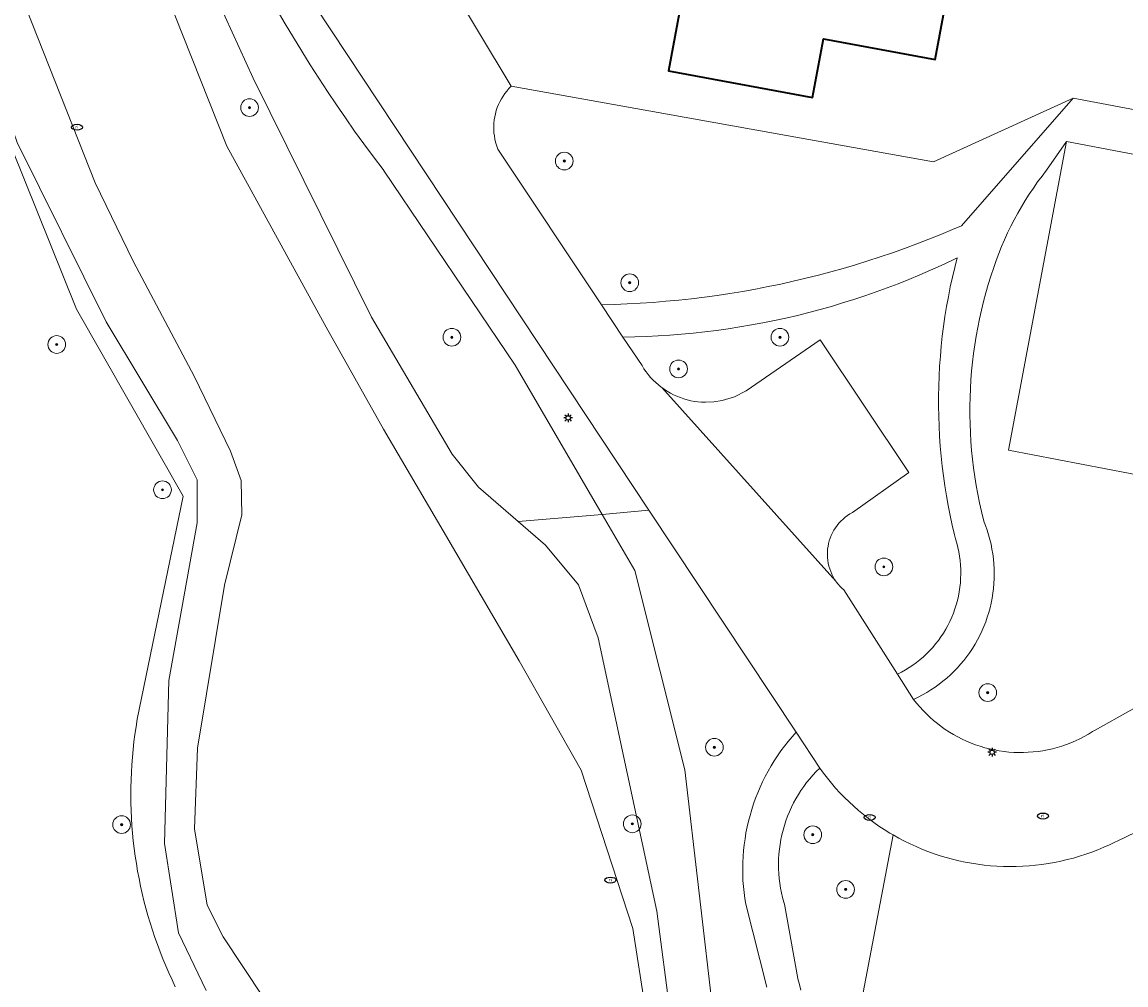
# Model space of a CAD drawing. Header units: metres. Extents: x 152610 to 160096, y 456114 to 462495.
# Tile 598 of 656: x 158945 to 158995, y 460636 to 460680. Entities that reach past the tile are written whole.
import ezdxf
from ezdxf.enums import TextEntityAlignment as Align

# ---------------------------------------------------------------- set-up
doc = ezdxf.new("R2010")
doc.units = ezdxf.units.M
doc.header["$LTSCALE"] = 0.5
doc.layers.get('0').update_dxf_attribs({"linetype": 'CONTINUOUS'})
for name, color, linetype, lineweight in [('B-PV-GK-BESCHOEIING-G', 251, 'GK-BESCHOEIING-SO', 18), ('B-PV-GR-BEPLANTING_CULTUUR_BOSPLANTSOEN-GV', 251, 'CONTINUOUS', 18), ('B-PV-GR-BOOM-S', 251, 'CONTINUOUS', 25), ('B-PV-GW-TALUD_KRUIN-G', 251, 'CONTINUOUS', 18), ('B-PV-IE-MEUBILAIR-S', 251, 'CONTINUOUS', 25), ('B-PV-OG-BEBOUWING-GV', 6, 'CONTINUOUS', 35), ('B-PV-OG-TERREIN_BEGROEID-GV', 251, 'CONTINUOUS', 18), ('B-PV-OG-TERREIN_OEVER-GV', 251, 'CONTINUOUS', 18), ('B-PV-OG-WATER_SLOOT-GV', 251, 'CONTINUOUS', 18), ('B-PV-VH-HALFVERHARDING_GRAVEL-GV', 251, 'CONTINUOUS', 18), ('B-PV-VH-OPENVERHARDING_BETONSTRAATSTEEN-GV', 251, 'CONTINUOUS', 18), ('B-PV-VH-OPENVERHARDING_STRAATBAKSTEEN-GV', 251, 'CONTINUOUS', 18), ('B-PV-VH-OPENVERHARDING_TEGEL-GV', 251, 'CONTINUOUS', 18)]:
    doc.layers.add(name, color=color, linetype=linetype, lineweight=lineweight)
doc.styles.add('NLCS-ISO', font='NLCS-ISO.ttf')
doc.linetypes.add('GK-BESCHOEIING-SO', pattern='A,18,-3,[1,NLCS.SHX,S=0.6,R=0,X=0,Y=0],-3', length=24)

# ---------------------------------------------------------------- blocks, each defined once
blk = doc.blocks.new('SIE-MEUBILAIR_PAAL_LICHTMAST-SO')
for points in [[(-0.62, 0), (-1, 0)], [(-0.71, 0.71), (-0.44, 0.44)], [(0, 1), (0, 0.62)], [(0.44, 0.44), (0.71, 0.71)], [(1, 0), (0.62, 0)], [(-0.71, -0.71), (-0.44, -0.44)], [(0, -0.62), (0, -1)], [(0.44, -0.44), (0.71, -0.71)]]:
    blk.add_lwpolyline(points)
blk.add_circle((0, 0), 0.5)
blk = doc.blocks.new('SIE-MEUBILAIR_PUT_RIOOLPUT-SO')
blk.add_ellipse((0, 0), major_axis=(1.25, 0), ratio=0.54)
at = {"style": 'NLCS-ISO'}
blk.add_text('ri', height=0.75, dxfattribs=at).set_placement((-0.04, 0.07), align=Align.MIDDLE_CENTER)
blk = doc.blocks.new('SGR-BOOM_GBKN-SO')
at = {"linetype": 'ByBlock', "lineweight": 18}
h = blk.add_hatch(color=0, dxfattribs=at)
h.dxf.hatch_style = 1
edge = h.paths.add_edge_path()
edge.add_arc((0, 0), 0.25, 0, 360)
at = {"color": 0, "linetype": 'ByBlock', "lineweight": 18}
for radius in [2, 0.25]:
    blk.add_circle((0, 0), radius, dxfattribs=at)
at = {"color": 0, "linetype": 'ByBlock', "lineweight": 18, "style": 'NLCS-ISO'}
blk.add_attdef('SOORT', (2.5, 0), '', height=1.5, dxfattribs=at)

msp = doc.modelspace()

# ---------------------------------------------------------------- linework, layer by layer
at = {"layer": 'B-PV-GK-BESCHOEIING-G', "flags": 128}
for points in [[(158848.032, 460736.146), (158850.994, 460734.558), (158869.376, 460724.269), (158871.452, 460723.325), (158874.797, 460722.484), (158880.054, 460722.228), (158880.133, 460723.558), (158897.373, 460724.103), (158911.592, 460724.887), (158914.674, 460724.871), (158918.844, 460724.352), (158921.583, 460724.074), (158932.764, 460721.893), (158935.424, 460720.929), (158938.407, 460719.221), (158940.081, 460717.33), (158940.627, 460716.303), (158941.374, 460714.572), (158941.981, 460712.357), (158943.155, 460707.787), (158944.593, 460701.666), (158946.294, 460694.699), (158948.134, 460689.122), (158950.962, 460682.076), (158954.135, 460674.084), (158958.616, 460665.892), (158961.221, 460661.283)], [(158972.488, 460638.699), (158970.152, 460645.872), (158967.343, 460650.807), (158963.907, 460656.685), (158961.221, 460661.283)], [(158972.488, 460638.699), (158973.219, 460634.067), (158973.466, 460629.677), (158974.157, 460625.226), (158974.844, 460623.616), (158975.269, 460622.126), (158975.25, 460621.099), (158975.132, 460618.964), (158975.819, 460617.091), (158976.706, 460615.944), (158979.228, 460613.108), (158981.386, 460610.834), (158983.079, 460609.487), (158987.795, 460607.237), (158987.595, 460606.693), (158991.987, 460605.309), (158991.887, 460604.846), (158997.568, 460603.906), (159000, 460604.084), (159009.831, 460603.875), (159009.897, 460605.01), (159023.642, 460605.421), (159026.704, 460605.531), (159028.714, 460605.432), (159029.573, 460605.334), (159030.74, 460605.155), (159030.577, 460604.199), (159037.124, 460602.476), (159037.66, 460603.561), (159038.989, 460603.009), (159040.285, 460602.214), (159041.111, 460601.403), (159041.986, 460600.187), (159042.584, 460598.889), (159043.248, 460596.96), (159043.653, 460595.49), (159042.049, 460582.561), (159038.569, 460567.627), (159037.183, 460554.256), (159035.132, 460522.961), (159034.151, 460500), (159034.164, 460499.325), (159034.181, 460498.048), (159034.191, 460496.771), (159034.192, 460495.494), (159034.186, 460494.218), (159034.171, 460492.941), (159034.149, 460491.664), (159034.118, 460490.388), (159034.08, 460489.112), (159034.034, 460487.836), (159033.979, 460486.56), (159033.917, 460485.285), (159033.846, 460484.01), (159033.768, 460482.736), (159033.682, 460481.462), (159033.587, 460480.189), (159033.485, 460478.916), (159032.218, 460454.291), (159032.224, 460454.159), (159032.236, 460453.798), (159032.24, 460453.436), (159032.235, 460453.075), (159032.223, 460452.714), (159032.202, 460452.353), (159032.174, 460451.993), (159032.138, 460451.633), (159032.094, 460451.275), (159032.041, 460450.917), (159031.981, 460450.561), (159031.913, 460450.206), (159031.838, 460449.853), (159031.754, 460449.501), (159031.663, 460449.152), (159031.564, 460448.804), (159031.457, 460448.459), (159031.342, 460448.116), (159031.221, 460447.776), (159031.091, 460447.439), (159030.954, 460447.104), (159030.81, 460446.773), (159030.659, 460446.445), (159030.5, 460446.121), (159030.334, 460445.8), (159030.161, 460445.482), (159029.981, 460445.169), (159029.915, 460445.058), (159029.726, 460444.751), (159029.53, 460444.447), (159029.327, 460444.148), (159029.117, 460443.854), (159028.902, 460443.564), (159028.679, 460443.279), (159028.451, 460443), (159028.216, 460442.725), (159027.976, 460442.455), (159027.729, 460442.191), (159027.477, 460441.933), (159027.219, 460441.68), (159026.955, 460441.433), (159026.686, 460441.192), (159026.412, 460440.956), (159026.133, 460440.727), (159025.849, 460440.504), (159025.559, 460440.288), (159025.265, 460440.078), (159024.967, 460439.875), (159024.664, 460439.678), (159024.357, 460439.488), (159024.045, 460439.304), (159023.73, 460439.128), (159023.411, 460438.959), (159023.284, 460438.906), (159023.116, 460438.843), (159022.945, 460438.787), (159022.771, 460438.739), (159022.596, 460438.699), (159022.419, 460438.667), (159022.241, 460438.643), (159022.062, 460438.626), (159021.882, 460438.618), (159021.702, 460438.618), (159021.523, 460438.625), (159021.343, 460438.641), (159021.165, 460438.664), (159020.988, 460438.696), (159020.813, 460438.735), (159020.639, 460438.782), (159020.003, 460439.03), (159019.417, 460439.382), (159019.384, 460439.406), (159019.242, 460439.515), (159019.104, 460439.63), (159018.972, 460439.752), (159018.846, 460439.879), (159018.725, 460440.012), (159018.61, 460440.15), (159018.502, 460440.293), (159018.4, 460440.441), (159018.304, 460440.593), (159018.216, 460440.749), (159018.134, 460440.909), (159018.06, 460441.072), (159017.993, 460441.239), (159017.934, 460441.408), (159017.882, 460441.58), (159017.838, 460441.754), (159017.802, 460441.93), (159017.799, 460441.949), (159017.771, 460442.126), (159017.751, 460442.305), (159017.74, 460442.484), (159017.736, 460442.663), (159017.74, 460442.842), (159017.752, 460443.021), (159017.773, 460443.2), (159017.801, 460443.377), (159017.837, 460443.553), (159017.88, 460443.727), (159017.932, 460443.898), (159017.991, 460444.068), (159018.058, 460444.234), (159018.132, 460444.398), (159018.213, 460444.558), (159018.301, 460444.714), (159018.396, 460444.866), (159018.498, 460445.014), (159018.606, 460445.157), (159018.721, 460445.295), (159018.842, 460445.428), (159018.968, 460445.555), (159019.284, 460445.967), (159019.593, 460446.384), (159019.895, 460446.805), (159020.192, 460447.231), (159020.481, 460447.662), (159020.764, 460448.097), (159021.04, 460448.536), (159021.31, 460448.979), (159021.572, 460449.427), (159021.828, 460449.879), (159022.076, 460450.334), (159022.318, 460450.793), (159022.552, 460451.256), (159022.78, 460451.723), (159023, 460452.193), (159023.212, 460452.666), (159023.418, 460453.142), (159023.616, 460453.622), (159023.806, 460454.105), (159023.99, 460454.59), (159024.165, 460455.078), (159024.333, 460455.569), (159024.494, 460456.063), (159024.647, 460456.559), (159024.792, 460457.057), (159024.93, 460457.557), (159025.06, 460458.059), (159025.182, 460458.564), (159025.296, 460459.07), (159025.402, 460459.578), (159025.501, 460460.087), (159025.592, 460460.598), (159025.675, 460461.11), (159025.75, 460461.624), (159025.817, 460462.138), (159025.876, 460462.654), (159025.599, 460464.87), (159025.097, 460467.438), (159024.46, 460469.488), (159023.282, 460472.032), (159022.762, 460472.977), (159022.534, 460473.968), (159022.509, 460474.915), (159022.597, 460475.884), (159022.753, 460476.381), (159023.36, 460477.058), (159023.873, 460478.084), (159024.102, 460479.341), (159024.249, 460482.334), (159023.741, 460487.269), (159023.647, 460488.801), (159023.845, 460490.673), (159024.394, 460496.534), (159024.79, 460499.999), (159024.79, 460500), (159026.86, 460505.851), (159028.242, 460509.662), (159028.411, 460510.124), (159028.573, 460510.589), (159028.727, 460511.056), (159028.874, 460511.526), (159029.013, 460511.998), (159029.144, 460512.473), (159029.267, 460512.949), (159029.383, 460513.427), (159029.491, 460513.908), (159029.591, 460514.389), (159029.683, 460514.873), (159029.768, 460515.358), (159029.844, 460515.844), (159029.913, 460516.331), (159029.973, 460516.82), (159030.026, 460517.309), (159030.071, 460517.799), (159030.107, 460518.29), (159030.136, 460518.781), (159030.151, 460519.11), (159030.028, 460522.313), (159029.568, 460525.486), (159026.937, 460541.841), (159026.922, 460541.968), (159026.854, 460542.592), (159026.794, 460543.217), (159026.742, 460543.843), (159026.698, 460544.469), (159026.662, 460545.096), (159026.634, 460545.723), (159026.613, 460546.351), (159026.601, 460546.978), (159026.597, 460547.606), (159026.601, 460548.234), (159026.613, 460548.862), (159026.633, 460549.49), (159026.66, 460550.117), (159026.696, 460550.744), (159026.74, 460551.37), (159026.792, 460551.996), (159026.852, 460552.621), (159026.919, 460553.245), (159026.995, 460553.868), (159027.078, 460554.491), (159027.17, 460555.112), (159027.269, 460555.732), (159027.377, 460556.351), (159027.492, 460556.968), (159027.615, 460557.584), (159027.746, 460558.198), (159027.884, 460558.81), (159028.031, 460559.421), (159028.185, 460560.029), (159028.347, 460560.636), (159028.517, 460561.24), (159028.694, 460561.843), (159028.879, 460562.443), (159029.072, 460563.04), (159029.272, 460563.635), (159029.48, 460564.228), (159032.882, 460574.857), (159034.949, 460584.895)]]:
    msp.add_lwpolyline(points, dxfattribs=at)
at = {"layer": 'B-PV-GR-BEPLANTING_CULTUUR_BOSPLANTSOEN-GV', "flags": 128}
for points in [[(158986.082, 460673.371), (158966.984, 460676.791), (158966.884, 460676.687), (158966.789, 460676.578), (158966.701, 460676.463), (158966.619, 460676.344), (158966.544, 460676.221), (158966.475, 460676.093), (158966.415, 460675.962), (158966.361, 460675.828), (158966.315, 460675.691), (158966.276, 460675.552), (158966.245, 460675.41), (158966.222, 460675.268), (158966.207, 460675.124), (158966.2, 460674.979), (158966.201, 460674.835), (158966.21, 460674.691), (158966.227, 460674.547), (158966.252, 460674.405), (158966.285, 460674.264), (158966.325, 460674.125), (158966.373, 460673.989), (158966.386, 460673.956), (158971.072, 460666.913), (158971.655, 460666.928), (158972.238, 460666.951), (158972.821, 460666.982), (158973.403, 460667.021), (158973.984, 460667.069), (158974.565, 460667.124), (158975.145, 460667.187), (158975.724, 460667.258), (158976.302, 460667.337), (158976.879, 460667.423), (158977.455, 460667.518), (158978.029, 460667.621), (158978.602, 460667.731), (158979.173, 460667.849), (158979.743, 460667.976), (158980.311, 460668.109), (158980.877, 460668.251), (158981.441, 460668.401), (158982.003, 460668.558), (158982.562, 460668.723), (158983.12, 460668.895), (158983.674, 460669.075), (158984.227, 460669.263), (158984.777, 460669.458), (158985.324, 460669.661), (158985.868, 460669.872), (158986.409, 460670.089), (158986.947, 460670.314), (158987.351, 460670.489), (158992.395, 460676.252)], [(158987.042, 460668.599), (158987.153, 460669.037), (158986.913, 460668.92), (158986.432, 460668.694), (158985.949, 460668.475), (158985.462, 460668.264), (158984.972, 460668.06), (158984.479, 460667.863), (158983.984, 460667.674), (158983.485, 460667.492), (158982.984, 460667.318), (158982.48, 460667.151), (158981.974, 460666.992), (158981.465, 460666.841), (158980.954, 460666.697), (158980.441, 460666.561), (158979.926, 460666.433), (158979.409, 460666.312), (158978.891, 460666.199), (158978.37, 460666.095), (158977.849, 460665.998), (158977.326, 460665.909), (158976.801, 460665.827), (158976.275, 460665.754), (158975.749, 460665.689), (158975.221, 460665.631), (158974.693, 460665.582), (158974.164, 460665.54), (158973.634, 460665.507), (158973.104, 460665.481), (158972.574, 460665.464), (158972.043, 460665.454), (158972.904, 460664.159), (158972.991, 460664.02), (158973.085, 460663.885), (158973.185, 460663.754), (158973.291, 460663.629), (158973.404, 460663.509), (158973.522, 460663.395), (158973.645, 460663.286), (158973.774, 460663.184), (158973.792, 460663.171), (158973.907, 460663.088), (158974.045, 460662.999), (158974.188, 460662.916), (158974.334, 460662.841), (158974.483, 460662.773), (158974.636, 460662.712), (158974.791, 460662.658), (158974.949, 460662.613), (158975.109, 460662.574), (158975.271, 460662.544), (158975.433, 460662.522), (158975.597, 460662.508), (158975.761, 460662.501), (158975.772, 460662.501), (158976.154, 460662.518), (158976.532, 460662.578), (158977.088, 460662.751), (158977.607, 460663.016), (158980.955, 460665.324), (158984.966, 460659.326), (158982.418, 460657.52), (158982.304, 460657.455), (158982.195, 460657.384), (158982.09, 460657.305), (158981.991, 460657.221), (158981.896, 460657.131), (158981.808, 460657.035), (158981.725, 460656.933), (158981.648, 460656.827), (158981.579, 460656.717), (158981.516, 460656.602), (158981.46, 460656.484), (158981.412, 460656.363), (158981.371, 460656.238), (158981.338, 460656.112), (158981.313, 460655.984), (158981.297, 460655.871), (158981.286, 460655.741), (158981.284, 460655.61), (158981.289, 460655.479), (158981.303, 460655.349), (158981.324, 460655.22), (158981.353, 460655.093), (158981.39, 460654.968), (158981.435, 460654.845), (158981.487, 460654.725), (158981.546, 460654.608), (158981.612, 460654.495), (158981.669, 460654.411), (158981.685, 460654.387), (158981.765, 460654.283), (158981.85, 460654.184), (158981.942, 460654.091), (158982.023, 460654.017), (158984.455, 460650.207), (158984.635, 460650.299), (158984.81, 460650.397), (158984.982, 460650.503), (158985.149, 460650.615), (158985.312, 460650.734), (158985.47, 460650.859), (158985.623, 460650.99), (158985.77, 460651.128), (158985.912, 460651.271), (158986.049, 460651.419), (158986.179, 460651.573), (158986.303, 460651.732), (158986.42, 460651.896), (158986.531, 460652.064), (158986.635, 460652.237), (158986.733, 460652.413), (158986.823, 460652.593), (158986.906, 460652.777), (158986.981, 460652.964), (158987.049, 460653.154), (158987.11, 460653.346), (158987.163, 460653.54), (158987.208, 460653.737), (158987.245, 460653.935), (158987.275, 460654.134), (158987.296, 460654.334), (158987.31, 460654.536), (158987.315, 460654.737), (158987.312, 460654.939), (158987.302, 460655.14), (158987.284, 460655.341), (158987.257, 460655.54), (158987.223, 460655.739), (158987.181, 460655.936), (158987.13, 460656.131), (158987.073, 460656.324), (158987.072, 460656.327), (158987.028, 460656.504), (158986.926, 460656.944), (158986.831, 460657.387), (158986.744, 460657.83), (158986.665, 460658.276), (158986.594, 460658.722), (158986.53, 460659.17), (158986.475, 460659.619), (158986.428, 460660.069), (158986.388, 460660.519), (158986.357, 460660.97), (158986.333, 460661.422), (158986.318, 460661.874), (158986.31, 460662.326), (158986.311, 460662.778), (158986.319, 460663.23), (158986.336, 460663.682), (158986.36, 460664.134), (158986.393, 460664.585), (158986.433, 460665.035), (158986.481, 460665.485), (158986.538, 460665.934), (158986.602, 460666.381), (158986.674, 460666.828), (158986.754, 460667.273), (158986.842, 460667.716), (158986.938, 460668.159)], [(158972.574, 460654.902), (158971.104, 460657.423), (158967.308, 460657.107), (158968.538, 460656.036), (158970.031, 460654.245), (158970.92, 460651.849), (158973.575, 460639.486), (158974.185, 460634.753), (158974.412, 460630.343), (158974.514, 460627.748), (158975.792, 460628.622), (158976.772, 460629.496), (158976.137, 460634.724), (158974.835, 460645.887)]]:
    msp.add_lwpolyline(points, close=True, dxfattribs=at)
for points in [[(158998.273, 460658.648), (158989.467, 460660.334), (158992.097, 460674.3), (158991.199, 460672.997), (158990.992, 460672.733), (158990.791, 460672.465), (158990.597, 460672.192), (158990.41, 460671.914), (158990.229, 460671.631), (158990.055, 460671.345), (158989.888, 460671.055), (158989.727, 460670.76), (158989.574, 460670.462), (158989.428, 460670.16), (158989.29, 460669.855), (158989.158, 460669.547), (158989.034, 460669.236), (158988.918, 460668.921), (158988.809, 460668.604), (158988.804, 460668.59), (158988.678, 460668.211), (158988.56, 460667.83), (158988.449, 460667.446), (158988.346, 460667.06), (158988.251, 460666.672), (158988.164, 460666.283), (158988.084, 460665.891), (158988.013, 460665.499), (158987.949, 460665.104), (158987.893, 460664.709), (158987.845, 460664.312), (158987.805, 460663.915), (158987.773, 460663.517), (158987.749, 460663.119), (158987.733, 460662.72), (158987.725, 460662.32), (158987.725, 460661.921), (158987.733, 460661.522), (158987.749, 460661.123), (158987.773, 460660.724), (158987.805, 460660.326), (158987.845, 460659.929), (158987.892, 460659.532), (158987.948, 460659.137), (158988.012, 460658.743), (158988.083, 460658.35), (158988.163, 460657.958), (158988.25, 460657.569), (158988.345, 460657.181), (158988.371, 460657.08), (158988.428, 460656.936), (158988.503, 460656.726), (158988.57, 460656.513), (158988.63, 460656.298), (158988.683, 460656.081), (158988.727, 460655.863), (158988.764, 460655.642), (158988.792, 460655.421), (158988.813, 460655.199), (158988.826, 460654.976), (158988.83, 460654.753), (158988.827, 460654.53), (158988.816, 460654.307), (158988.796, 460654.085), (158988.769, 460653.863), (158988.734, 460653.643), (158988.691, 460653.424), (158988.64, 460653.207), (158988.582, 460652.992), (158988.515, 460652.779), (158988.441, 460652.568), (158988.36, 460652.36), (158988.271, 460652.156), (158988.175, 460651.954), (158988.072, 460651.756), (158987.962, 460651.562), (158987.845, 460651.372), (158987.721, 460651.187), (158987.59, 460651.006), (158987.453, 460650.83), (158987.31, 460650.658), (158987.161, 460650.492), (158987.006, 460650.332), (158986.846, 460650.177), (158986.68, 460650.028), (158986.508, 460649.885), (158986.332, 460649.748), (158986.151, 460649.618), (158985.965, 460649.494), (158985.775, 460649.377), (158985.581, 460649.267), (158985.383, 460649.164), (158985.182, 460649.068), (158985.318, 460648.895), (158985.461, 460648.727), (158985.609, 460648.564), (158985.763, 460648.406), (158985.923, 460648.255), (158986.088, 460648.109), (158986.259, 460647.969), (158986.434, 460647.836), (158986.614, 460647.709), (158986.799, 460647.588), (158986.988, 460647.475), (158987.18, 460647.368), (158987.377, 460647.269), (158987.577, 460647.176), (158987.78, 460647.091), (158987.987, 460647.013), (158988.196, 460646.943), (158988.407, 460646.881), (158988.62, 460646.826), (158988.836, 460646.779), (158989.052, 460646.74), (158989.271, 460646.709), (158989.49, 460646.685), (158989.71, 460646.67), (158989.93, 460646.663), (158990.15, 460646.663), (158990.37, 460646.672), (158990.59, 460646.689), (158990.809, 460646.713), (158991.027, 460646.746), (158991.244, 460646.786), (158991.459, 460646.835), (158991.672, 460646.891), (158991.883, 460646.954), (158992.091, 460647.026), (158992.297, 460647.105), (158992.5, 460647.191), (158992.699, 460647.285), (158992.895, 460647.385), (158993.087, 460647.493), (158993.276, 460647.608), (158993.388, 460647.681), (158996.621, 460649.482)], [(158978.548, 460636.046), (158977.592, 460639.798), (158977.55, 460640.063), (158977.515, 460640.332), (158977.488, 460640.601), (158977.469, 460640.872), (158977.458, 460641.142), (158977.455, 460641.413), (158977.46, 460641.684), (158977.473, 460641.955), (158977.494, 460642.225), (158977.523, 460642.494), (158977.56, 460642.763), (158977.604, 460643.03), (158977.657, 460643.295), (158977.718, 460643.56), (158977.786, 460643.822), (158977.862, 460644.082), (158977.945, 460644.339), (158978.036, 460644.595), (158978.135, 460644.847), (158978.241, 460645.096), (158978.355, 460645.342), (158978.475, 460645.585), (158978.603, 460645.824), (158978.738, 460646.059), (158978.879, 460646.29), (158979.028, 460646.516), (158979.183, 460646.739), (158979.344, 460646.956), (158979.512, 460647.169), (158979.686, 460647.377), (158979.866, 460647.579), (158973.217, 460657.627), (158971.104, 460657.423), (158972.574, 460654.902), (158974.835, 460645.887), (158976.137, 460634.724)], [(158979.024, 460615.448), (158984.255, 460642.934), (158984.105, 460643.023), (158983.858, 460643.175), (158983.616, 460643.335), (158983.378, 460643.501), (158983.145, 460643.674), (158982.916, 460643.853), (158982.693, 460644.038), (158982.475, 460644.23), (158982.262, 460644.427), (158982.055, 460644.63), (158981.854, 460644.839), (158981.658, 460645.054), (158981.468, 460645.273), (158981.284, 460645.498), (158981.107, 460645.727), (158980.936, 460645.962), (158980.78, 460645.807), (158980.63, 460645.646), (158980.485, 460645.479), (158980.347, 460645.308), (158980.215, 460645.131), (158980.09, 460644.951), (158979.971, 460644.765), (158979.859, 460644.575), (158979.754, 460644.382), (158979.656, 460644.185), (158979.566, 460643.984), (158979.483, 460643.78), (158979.407, 460643.573), (158979.339, 460643.364), (158979.278, 460643.152), (158979.225, 460642.938), (158979.18, 460642.723), (158979.143, 460642.506), (158979.113, 460642.288), (158979.092, 460642.068), (158979.079, 460641.849), (158979.073, 460641.628), (158979.076, 460641.408), (158979.086, 460641.188), (158979.105, 460640.969), (158979.131, 460640.75), (158979.166, 460640.533), (158979.208, 460640.317), (158979.258, 460640.102), (158979.316, 460639.89), (158979.343, 460639.801), (158979.948, 460636.449), (158979.953, 460636.43), (158980.022, 460636.171), (158980.084, 460635.909)]]:
    msp.add_lwpolyline(points, dxfattribs=at)
at = {"layer": 'B-PV-GW-TALUD_KRUIN-G', "flags": 128}
for points in [[(158971.104, 460657.423), (158967.163, 460664.179), (158961.249, 460672.958), (158961.197, 460673.026), (158960.762, 460673.602), (158960.333, 460674.183), (158959.911, 460674.769), (158959.495, 460675.359), (158959.086, 460675.954), (158958.684, 460676.553), (158958.288, 460677.157), (158957.899, 460677.765), (158957.516, 460678.377), (158957.141, 460678.994), (158956.772, 460679.615), (158956.411, 460680.24)], [(158976.772, 460629.496), (158976.137, 460634.724), (158974.835, 460645.887), (158972.574, 460654.902), (158971.104, 460657.423)]]:
    msp.add_lwpolyline(points, dxfattribs=at)
at = {"layer": 'B-PV-OG-BEBOUWING-GV', "flags": 128}
msp.add_lwpolyline([(158978.173, 460684.431), (158977.77, 460682.273), (158975.078, 460682.774), (158974.098, 460677.498), (158980.614, 460676.286), (158981.112, 460678.944), (158986.158, 460678), (158987.051, 460682.778)], close=True, dxfattribs=at)
at = {"layer": 'B-PV-OG-TERREIN_BEGROEID-GV', "flags": 128}
for points in [[(158950.896, 460686.89), (158955.319, 460677.167), (158960.67, 460666.358), (158964.324, 460660.159), (158965.514, 460658.67), (158967.308, 460657.107), (158971.104, 460657.423), (158967.163, 460664.179), (158961.249, 460672.958), (158961.197, 460673.026), (158960.762, 460673.602), (158960.333, 460674.183), (158959.911, 460674.769), (158959.495, 460675.359), (158959.086, 460675.954), (158958.684, 460676.553), (158958.288, 460677.157), (158957.899, 460677.765), (158957.516, 460678.377), (158957.141, 460678.994), (158956.772, 460679.615), (158956.411, 460680.24)], [(158953.198, 460635.898), (158951.946, 460638.515), (158951.317, 460642.542), (158951.509, 460649.914), (158952.789, 460657.046), (158952.786, 460659), (158951.898, 460660.771), (158948.668, 460666.145), (158944.65, 460674.256), (158942.79, 460679.632), (158941.496, 460683.538)], [(158951.802, 460636.071), (158951.654, 460636.382), (158951.51, 460636.696), (158951.373, 460637.012), (158951.24, 460637.331), (158951.114, 460637.652), (158950.993, 460637.975), (158950.877, 460638.3), (158950.768, 460638.627), (158950.663, 460638.956), (158950.565, 460639.286), (158950.473, 460639.619), (158950.386, 460639.953), (158950.305, 460640.288), (158950.23, 460640.625), (158950.161, 460640.962), (158950.097, 460641.302), (158950.04, 460641.642), (158949.988, 460641.983), (158949.942, 460642.325), (158949.903, 460642.667), (158949.869, 460643.011), (158949.841, 460643.354), (158949.819, 460643.699), (158949.804, 460644.043), (158949.794, 460644.388), (158949.79, 460644.733), (158949.792, 460645.078), (158949.801, 460645.423), (158949.815, 460645.768), (158949.835, 460646.112), (158949.861, 460646.456), (158949.893, 460646.799), (158949.931, 460647.142), (158949.975, 460647.484), (158950.025, 460647.826), (158950.081, 460648.166), (158952.16, 460658.253), (158947.334, 460666.709), (158941.436, 460681.352)], [(158941.436, 460681.352), (158947.334, 460666.709), (158952.16, 460658.253), (158950.081, 460648.166), (158950.025, 460647.826), (158949.975, 460647.484), (158949.931, 460647.142), (158949.893, 460646.799), (158949.861, 460646.456), (158949.835, 460646.112), (158949.815, 460645.768), (158949.801, 460645.423), (158949.792, 460645.078), (158949.79, 460644.733), (158949.794, 460644.388), (158949.804, 460644.043), (158949.819, 460643.699), (158949.841, 460643.354), (158949.869, 460643.011), (158949.903, 460642.667), (158949.942, 460642.325), (158949.988, 460641.983), (158950.04, 460641.642), (158950.097, 460641.302), (158950.161, 460640.962), (158950.23, 460640.625), (158950.305, 460640.288), (158950.386, 460639.953), (158950.473, 460639.619), (158950.565, 460639.286), (158950.663, 460638.956), (158950.768, 460638.627), (158950.877, 460638.3), (158950.993, 460637.975), (158951.114, 460637.652), (158951.24, 460637.331), (158951.373, 460637.012), (158951.51, 460636.696), (158951.654, 460636.382), (158951.802, 460636.071)], [(158956.411, 460680.24), (158956.772, 460679.615), (158957.141, 460678.994), (158957.516, 460678.377), (158957.899, 460677.765), (158958.288, 460677.157), (158958.684, 460676.553), (158959.086, 460675.954), (158959.495, 460675.359), (158959.911, 460674.769), (158960.333, 460674.183), (158960.762, 460673.602), (158961.197, 460673.026), (158961.249, 460672.958), (158967.163, 460664.179), (158971.104, 460657.423), (158973.217, 460657.627), (158957.421, 460681.497)]]:
    msp.add_lwpolyline(points, dxfattribs=at)
at = {"layer": 'B-PV-OG-TERREIN_OEVER-GV', "flags": 128}
for points in [[(158897.736, 460709.384), (158912.941, 460711.135), (158916.77, 460711.188), (158917.755, 460711.202), (158922.206, 460711.006), (158927.706, 460710.046), (158931.816, 460708.843), (158933.55, 460707.536), (158934.882, 460705.806), (158936.436, 460703.028), (158938.922, 460696.163), (158940.605, 460687.666), (158941.496, 460683.538), (158942.79, 460679.632), (158944.65, 460674.256), (158948.668, 460666.145), (158951.898, 460660.771), (158952.786, 460659), (158952.789, 460657.046), (158951.509, 460649.914), (158951.317, 460642.542), (158951.946, 460638.515), (158953.198, 460635.898)], [(158974.185, 460634.753), (158973.575, 460639.486), (158970.92, 460651.849), (158970.031, 460654.245), (158968.538, 460656.036), (158967.308, 460657.107), (158965.514, 460658.67), (158964.324, 460660.159), (158960.67, 460666.358), (158955.319, 460677.167), (158950.896, 460686.89)], [(158950.962, 460682.076), (158954.135, 460674.084), (158958.617, 460665.892), (158961.221, 460661.283), (158963.907, 460656.685), (158967.343, 460650.807), (158970.152, 460645.872), (158972.488, 460638.699), (158973.219, 460634.067)], [(158955.78, 460635.598), (158953.963, 460638.334), (158953.236, 460639.764), (158952.668, 460643.207), (158952.804, 460646.853), (158954.024, 460654.226), (158954.805, 460657.409), (158954.783, 460658.96), (158954.298, 460660.289), (158952.662, 460663.65), (158949.896, 460668.884), (158948.18, 460672.426), (158945.068, 460680.277)]]:
    msp.add_lwpolyline(points, dxfattribs=at)
at = {"layer": 'B-PV-OG-WATER_SLOOT-GV', "flags": 128}
for points in [[(158973.219, 460634.067), (158972.488, 460638.699), (158970.152, 460645.872), (158967.343, 460650.807), (158963.907, 460656.685), (158961.221, 460661.283), (158958.617, 460665.892), (158954.135, 460674.084), (158950.962, 460682.076)], [(158945.068, 460680.277), (158948.18, 460672.426), (158949.896, 460668.884), (158952.662, 460663.65), (158954.298, 460660.289), (158954.783, 460658.96), (158954.805, 460657.409), (158954.024, 460654.226), (158952.804, 460646.853), (158952.668, 460643.207), (158953.236, 460639.764), (158953.963, 460638.334), (158955.78, 460635.598)]]:
    msp.add_lwpolyline(points, dxfattribs=at)
at = {"layer": 'B-PV-VH-HALFVERHARDING_GRAVEL-GV', "flags": 128}
msp.add_lwpolyline([(158997.044, 460675.385), (158992.395, 460676.252), (158987.351, 460670.489), (158986.947, 460670.314), (158986.409, 460670.089), (158985.868, 460669.872), (158985.324, 460669.661), (158984.777, 460669.458), (158984.227, 460669.263), (158983.674, 460669.075), (158983.12, 460668.895), (158982.562, 460668.723), (158982.003, 460668.558), (158981.441, 460668.401), (158980.877, 460668.251), (158980.311, 460668.109), (158979.743, 460667.976), (158979.173, 460667.849), (158978.602, 460667.731), (158978.029, 460667.621), (158977.455, 460667.518), (158976.879, 460667.423), (158976.302, 460667.337), (158975.724, 460667.258), (158975.145, 460667.187), (158974.565, 460667.124), (158973.984, 460667.069), (158973.403, 460667.021), (158972.821, 460666.982), (158972.238, 460666.951), (158971.655, 460666.928), (158971.072, 460666.913), (158972.043, 460665.454), (158972.574, 460665.464), (158973.104, 460665.481), (158973.634, 460665.507), (158974.164, 460665.54), (158974.693, 460665.582), (158975.221, 460665.631), (158975.749, 460665.689), (158976.275, 460665.754), (158976.801, 460665.827), (158977.326, 460665.909), (158977.849, 460665.998), (158978.37, 460666.095), (158978.891, 460666.199), (158979.409, 460666.312), (158979.926, 460666.433), (158980.441, 460666.561), (158980.954, 460666.697), (158981.465, 460666.841), (158981.974, 460666.992), (158982.48, 460667.151), (158982.984, 460667.318), (158983.485, 460667.492), (158983.984, 460667.674), (158984.479, 460667.863), (158984.972, 460668.06), (158985.462, 460668.264), (158985.949, 460668.475), (158986.432, 460668.694), (158986.913, 460668.92), (158987.153, 460669.037), (158987.042, 460668.599), (158986.938, 460668.159), (158986.842, 460667.716), (158986.754, 460667.273), (158986.674, 460666.828), (158986.602, 460666.381), (158986.538, 460665.934), (158986.481, 460665.485), (158986.433, 460665.035), (158986.393, 460664.585), (158986.36, 460664.134), (158986.336, 460663.682), (158986.319, 460663.23), (158986.311, 460662.778), (158986.31, 460662.326), (158986.318, 460661.874), (158986.333, 460661.422), (158986.357, 460660.97), (158986.388, 460660.519), (158986.428, 460660.069), (158986.475, 460659.619), (158986.53, 460659.17), (158986.594, 460658.722), (158986.665, 460658.276), (158986.744, 460657.83), (158986.831, 460657.387), (158986.926, 460656.944), (158987.028, 460656.504), (158987.072, 460656.327), (158987.073, 460656.324), (158987.13, 460656.131), (158987.181, 460655.936), (158987.223, 460655.739), (158987.257, 460655.54), (158987.284, 460655.341), (158987.302, 460655.14), (158987.312, 460654.939), (158987.315, 460654.737), (158987.31, 460654.536), (158987.296, 460654.334), (158987.275, 460654.134), (158987.245, 460653.935), (158987.208, 460653.737), (158987.163, 460653.54), (158987.11, 460653.346), (158987.049, 460653.154), (158986.981, 460652.964), (158986.906, 460652.777), (158986.823, 460652.593), (158986.733, 460652.413), (158986.635, 460652.237), (158986.531, 460652.064), (158986.42, 460651.896), (158986.303, 460651.732), (158986.179, 460651.573), (158986.049, 460651.419), (158985.912, 460651.271), (158985.77, 460651.128), (158985.623, 460650.99), (158985.47, 460650.859), (158985.312, 460650.734), (158985.149, 460650.615), (158984.982, 460650.503), (158984.81, 460650.397), (158984.635, 460650.299), (158984.455, 460650.207), (158985.182, 460649.068), (158985.383, 460649.164), (158985.581, 460649.267), (158985.775, 460649.377), (158985.965, 460649.494), (158986.151, 460649.618), (158986.332, 460649.748), (158986.508, 460649.885), (158986.68, 460650.028), (158986.846, 460650.177), (158987.006, 460650.332), (158987.161, 460650.492), (158987.31, 460650.658), (158987.453, 460650.83), (158987.59, 460651.006), (158987.721, 460651.187), (158987.845, 460651.372), (158987.962, 460651.562), (158988.072, 460651.756), (158988.175, 460651.954), (158988.271, 460652.156), (158988.36, 460652.36), (158988.441, 460652.568), (158988.515, 460652.779), (158988.582, 460652.992), (158988.64, 460653.207), (158988.691, 460653.424), (158988.734, 460653.643), (158988.769, 460653.863), (158988.796, 460654.085), (158988.816, 460654.307), (158988.827, 460654.53), (158988.83, 460654.753), (158988.826, 460654.976), (158988.813, 460655.199), (158988.792, 460655.421), (158988.764, 460655.642), (158988.727, 460655.863), (158988.683, 460656.081), (158988.63, 460656.298), (158988.57, 460656.513), (158988.503, 460656.726), (158988.428, 460656.936), (158988.371, 460657.08), (158988.345, 460657.181), (158988.25, 460657.569), (158988.163, 460657.958), (158988.083, 460658.35), (158988.012, 460658.743), (158987.948, 460659.137), (158987.892, 460659.532), (158987.845, 460659.929), (158987.805, 460660.326), (158987.773, 460660.724), (158987.749, 460661.123), (158987.733, 460661.522), (158987.725, 460661.921), (158987.725, 460662.32), (158987.733, 460662.72), (158987.749, 460663.119), (158987.773, 460663.517), (158987.805, 460663.915), (158987.845, 460664.312), (158987.893, 460664.709), (158987.949, 460665.104), (158988.013, 460665.499), (158988.084, 460665.891), (158988.164, 460666.283), (158988.251, 460666.672), (158988.346, 460667.06), (158988.449, 460667.446), (158988.56, 460667.83), (158988.678, 460668.211), (158988.804, 460668.59), (158988.809, 460668.604), (158988.918, 460668.921), (158989.034, 460669.236), (158989.158, 460669.547), (158989.29, 460669.855), (158989.428, 460670.16), (158989.574, 460670.462), (158989.727, 460670.76), (158989.888, 460671.055), (158990.055, 460671.345), (158990.229, 460671.631), (158990.41, 460671.914), (158990.597, 460672.192), (158990.791, 460672.465), (158990.992, 460672.733), (158991.199, 460672.997), (158992.097, 460674.3), (158998.352, 460673.109)], dxfattribs=at)
at = {"layer": 'B-PV-VH-OPENVERHARDING_BETONSTRAATSTEEN-GV', "flags": 128}
msp.add_lwpolyline([(158984.966, 460659.326), (158980.955, 460665.324), (158977.607, 460663.016), (158977.088, 460662.751), (158976.532, 460662.578), (158976.154, 460662.518), (158975.772, 460662.501), (158975.761, 460662.501), (158975.597, 460662.508), (158975.433, 460662.522), (158975.271, 460662.544), (158975.109, 460662.574), (158974.949, 460662.613), (158974.791, 460662.658), (158974.636, 460662.712), (158974.483, 460662.773), (158974.334, 460662.841), (158974.188, 460662.916), (158974.045, 460662.999), (158973.907, 460663.088), (158973.792, 460663.171), (158981.669, 460654.411), (158981.612, 460654.495), (158981.546, 460654.608), (158981.487, 460654.725), (158981.435, 460654.845), (158981.39, 460654.968), (158981.353, 460655.093), (158981.324, 460655.22), (158981.303, 460655.349), (158981.289, 460655.479), (158981.284, 460655.61), (158981.286, 460655.741), (158981.297, 460655.871), (158981.313, 460655.984), (158981.338, 460656.112), (158981.371, 460656.238), (158981.412, 460656.363), (158981.46, 460656.484), (158981.516, 460656.602), (158981.579, 460656.717), (158981.648, 460656.827), (158981.725, 460656.933), (158981.808, 460657.035), (158981.896, 460657.131), (158981.991, 460657.221), (158982.09, 460657.305), (158982.195, 460657.384), (158982.304, 460657.455), (158982.418, 460657.52)], close=True, dxfattribs=at)
at = {"layer": 'B-PV-VH-OPENVERHARDING_STRAATBAKSTEEN-GV', "flags": 128}
for points in [[(158996.621, 460649.482), (158993.388, 460647.681), (158993.276, 460647.608), (158993.087, 460647.493), (158992.895, 460647.385), (158992.699, 460647.285), (158992.5, 460647.191), (158992.297, 460647.105), (158992.091, 460647.026), (158991.883, 460646.954), (158991.672, 460646.891), (158991.459, 460646.835), (158991.244, 460646.786), (158991.027, 460646.746), (158990.809, 460646.713), (158990.59, 460646.689), (158990.37, 460646.672), (158990.15, 460646.663), (158989.93, 460646.663), (158989.71, 460646.67), (158989.49, 460646.685), (158989.271, 460646.709), (158989.052, 460646.74), (158988.836, 460646.779), (158988.62, 460646.826), (158988.407, 460646.881), (158988.196, 460646.943), (158987.987, 460647.013), (158987.78, 460647.091), (158987.577, 460647.176), (158987.377, 460647.269), (158987.18, 460647.368), (158986.988, 460647.475), (158986.799, 460647.588), (158986.614, 460647.709), (158986.434, 460647.836), (158986.259, 460647.969), (158986.088, 460648.109), (158985.923, 460648.255), (158985.763, 460648.406), (158985.609, 460648.564), (158985.461, 460648.727), (158985.318, 460648.895), (158985.182, 460649.068), (158984.455, 460650.207), (158982.023, 460654.017), (158981.942, 460654.091), (158981.85, 460654.184), (158981.765, 460654.283), (158981.685, 460654.387), (158981.669, 460654.411), (158973.792, 460663.171), (158973.774, 460663.184), (158973.645, 460663.286), (158973.522, 460663.395), (158973.404, 460663.509), (158973.291, 460663.629), (158973.185, 460663.754), (158973.085, 460663.885), (158972.991, 460664.02), (158972.904, 460664.159), (158972.043, 460665.454), (158971.072, 460666.913), (158966.386, 460673.956), (158966.373, 460673.989), (158966.325, 460674.125), (158966.285, 460674.264), (158966.252, 460674.405), (158966.227, 460674.547), (158966.21, 460674.691), (158966.201, 460674.835), (158966.2, 460674.979), (158966.207, 460675.124), (158966.222, 460675.268), (158966.245, 460675.41), (158966.276, 460675.552), (158966.315, 460675.691), (158966.361, 460675.828), (158966.415, 460675.962), (158966.475, 460676.093), (158966.544, 460676.221), (158966.619, 460676.344), (158966.701, 460676.463), (158966.789, 460676.578), (158966.884, 460676.687), (158966.984, 460676.791), (158962.607, 460684.114)], [(158957.421, 460681.497), (158973.217, 460657.627), (158979.866, 460647.579), (158980.936, 460645.962), (158981.107, 460645.727), (158981.284, 460645.498), (158981.468, 460645.273), (158981.658, 460645.054), (158981.854, 460644.839), (158982.055, 460644.63), (158982.262, 460644.427), (158982.475, 460644.23), (158982.693, 460644.038), (158982.916, 460643.853), (158983.145, 460643.674), (158983.378, 460643.501), (158983.616, 460643.335), (158983.858, 460643.175), (158984.105, 460643.023), (158984.255, 460642.934), (158984.509, 460642.791), (158984.766, 460642.656), (158985.027, 460642.527), (158985.292, 460642.406), (158985.56, 460642.292), (158985.831, 460642.186), (158986.105, 460642.087), (158986.381, 460641.995), (158986.66, 460641.912), (158986.941, 460641.836), (158987.223, 460641.767), (158987.508, 460641.707), (158987.795, 460641.654), (158988.082, 460641.609), (158988.371, 460641.572), (158988.66, 460641.543), (158988.951, 460641.522), (158989.242, 460641.509), (158989.532, 460641.504), (158989.823, 460641.507), (158990.114, 460641.518), (158990.405, 460641.537), (158990.695, 460641.564), (158990.984, 460641.599), (158991.271, 460641.642), (158991.558, 460641.693), (158991.843, 460641.751), (158992.127, 460641.818), (158992.408, 460641.892), (158992.687, 460641.974), (158992.964, 460642.063), (158993.239, 460642.16), (158993.51, 460642.265), (158993.779, 460642.377), (158994.044, 460642.496), (158994.306, 460642.623), (158994.382, 460642.661), (159000.001, 460645.37)]]:
    msp.add_lwpolyline(points, dxfattribs=at)
at = {"layer": 'B-PV-VH-OPENVERHARDING_TEGEL-GV', "flags": 128}
msp.add_lwpolyline([(158980.084, 460635.909), (158980.022, 460636.171), (158979.953, 460636.43), (158979.948, 460636.449), (158979.343, 460639.801), (158979.316, 460639.89), (158979.258, 460640.102), (158979.208, 460640.317), (158979.166, 460640.533), (158979.131, 460640.75), (158979.105, 460640.969), (158979.086, 460641.188), (158979.076, 460641.408), (158979.073, 460641.628), (158979.079, 460641.849), (158979.092, 460642.068), (158979.113, 460642.288), (158979.143, 460642.506), (158979.18, 460642.723), (158979.225, 460642.938), (158979.278, 460643.152), (158979.339, 460643.364), (158979.407, 460643.573), (158979.483, 460643.78), (158979.566, 460643.984), (158979.656, 460644.185), (158979.754, 460644.382), (158979.859, 460644.575), (158979.971, 460644.765), (158980.09, 460644.951), (158980.215, 460645.131), (158980.347, 460645.308), (158980.485, 460645.479), (158980.63, 460645.646), (158980.78, 460645.807), (158980.936, 460645.962), (158979.866, 460647.579), (158979.686, 460647.377), (158979.512, 460647.169), (158979.344, 460646.956), (158979.183, 460646.739), (158979.028, 460646.516), (158978.879, 460646.29), (158978.738, 460646.059), (158978.603, 460645.824), (158978.475, 460645.585), (158978.355, 460645.342), (158978.241, 460645.096), (158978.135, 460644.847), (158978.036, 460644.595), (158977.945, 460644.339), (158977.862, 460644.082), (158977.786, 460643.822), (158977.718, 460643.56), (158977.657, 460643.295), (158977.604, 460643.03), (158977.56, 460642.763), (158977.523, 460642.494), (158977.494, 460642.225), (158977.473, 460641.955), (158977.46, 460641.684), (158977.455, 460641.413), (158977.458, 460641.142), (158977.469, 460640.872), (158977.488, 460640.601), (158977.515, 460640.332), (158977.55, 460640.063), (158977.592, 460639.798), (158978.548, 460636.046)], dxfattribs=at)

# ---------------------------------------------------------------- block references
at = {"layer": 'B-PV-GR-BOOM-S', "xscale": 0.2, "yscale": 0.2, "zscale": 0.2}
for p in [(158955.158, 460675.827), (158969.388, 460673.41), (158972.348, 460667.911), (158964.306, 460665.443), (158979.141, 460665.443), (158946.44, 460665.115), (158974.555, 460664.012), (158951.222, 460658.545), (158983.838, 460655.059), (158988.536, 460649.372), (158976.174, 460646.9), (158949.374, 460643.403), (158972.465, 460643.438), (158980.624, 460642.944), (158982.108, 460640.471)]:
    msp.add_blockref('SGR-BOOM_GBKN-SO', p, dxfattribs=at)
at = {"layer": 'B-PV-IE-MEUBILAIR-S', "xscale": 0.2, "yscale": 0.2, "zscale": 0.2}
for name, p in [('SIE-MEUBILAIR_PUT_RIOOLPUT-SO', (158947.359, 460674.942)), ('SIE-MEUBILAIR_PAAL_LICHTMAST-SO', (158969.563, 460661.796)), ('SIE-MEUBILAIR_PAAL_LICHTMAST-SO', (158988.733, 460646.676)), ('SIE-MEUBILAIR_PUT_RIOOLPUT-SO', (158983.194, 460643.727)), ('SIE-MEUBILAIR_PUT_RIOOLPUT-SO', (158991.034, 460643.79)), ('SIE-MEUBILAIR_PUT_RIOOLPUT-SO', (158971.475, 460640.894))]:
    msp.add_blockref(name, p, dxfattribs=at)

doc.saveas('drawing.dxf')
